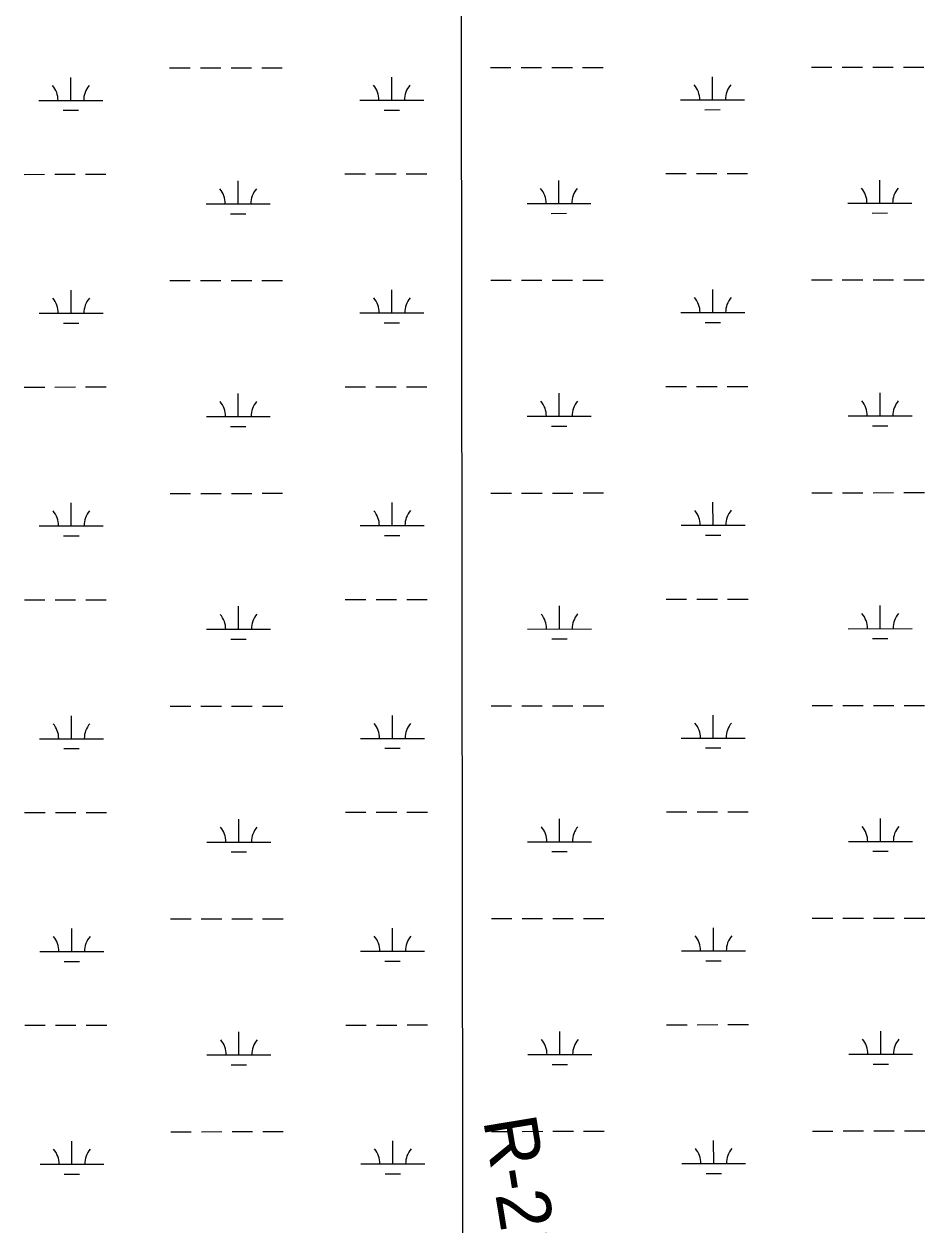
# Model space of a CAD drawing. Extents: x 3297753 to 3335611, y 652252 to 677623.
# Drawn here: x 3322213 to 3323622, y 664089 to 665967 of the extents above; entities that cross this region are included whole.
import ezdxf

# ---------------------------------------------------------------- set-up
doc = ezdxf.new("R2010")
doc.units = 0
for name, color, linetype in [('V-GRID-MAJR', 7, 'Continuous'), ('V-RIVR-RANG-IDEN', 7, 'Continuous'), ('V-WETL-SWMP', 7, 'Continuous')]:
    doc.layers.add(name, color=color, linetype=linetype)

msp = doc.modelspace()

# ---------------------------------------------------------------- linework, layer by layer
at = {"layer": 'V-GRID-MAJR'}
msp.add_spline([(3322907.1, 657652), (3322903.6, 660679.7), (3322896.5, 666741.1), (3322889.5, 672802.5), (3322885.9, 675836.3)], degree=3, dxfattribs=at)
at = {"layer": 'V-WETL-SWMP'}
for p, q in [((3322440.9, 665898.4), (3322472.9, 665898.4)), ((3322488.9, 665898.4), (3322520.9, 665898.4)), ((3322536.9, 665898.5), (3322568.9, 665898.5)), ((3322584.9, 665898.5), (3322616.9, 665898.5)), ((3322942.8, 665898.9), (3322974.8, 665898.9)), ((3322990.8, 665898.9), (3323022.8, 665898.9)), ((3323038.8, 665899), (3323070.8, 665899)), ((3323086.8, 665899), (3323118.8, 665899)), ((3323444.7, 665899.4), (3323476.7, 665899.4)), ((3323492.7, 665899.4), (3323524.7, 665899.5)), ((3323540.7, 665899.5), (3323572.7, 665899.5)), ((3323588.7, 665899.5), (3323620.7, 665899.6)), ((3322286.4, 665847.5), (3322286.3, 665883.5)), ((3322788.3, 665848), (3322788.2, 665884)), ((3323290.2, 665848.5), (3323290.1, 665884.5)), ((3322236.4, 665847.4), (3322336.4, 665847.5)), ((3322738.3, 665847.9), (3322838.3, 665848)), ((3323240.2, 665848.4), (3323340.2, 665848.5)), ((3322274.4, 665832), (3322298.4, 665832)), ((3322776.3, 665832.5), (3322800.3, 665832.5)), ((3323278.2, 665833), (3323302.2, 665833.1)), ((3322213.1, 665731.9), (3322245.1, 665732)), ((3322261.1, 665732), (3322293.1, 665732)), ((3322309.1, 665732), (3322341.1, 665732.1)), ((3322715, 665732.5), (3322747, 665732.5)), ((3322763, 665732.5), (3322795, 665732.5)), ((3322811, 665732.6), (3322843, 665732.6)), ((3323216.9, 665733), (3323248.9, 665733)), ((3323264.9, 665733), (3323296.9, 665733.1)), ((3323312.9, 665733.1), (3323344.9, 665733.1)), ((3322548, 665685.9), (3322547.9, 665721.9)), ((3323049.9, 665686.4), (3323049.8, 665722.4)), ((3323551.8, 665686.9), (3323551.7, 665722.9)), ((3322498, 665685.8), (3322598, 665685.9)), ((3322999.9, 665686.3), (3323099.9, 665686.4)), ((3323501.8, 665686.8), (3323601.8, 665686.9)), ((3322536, 665670.4), (3322560, 665670.4)), ((3323037.9, 665670.9), (3323061.9, 665671)), ((3323539.8, 665671.4), (3323563.8, 665671.5)), ((3322441.2, 665565.7), (3322473.2, 665565.7)), ((3322489.2, 665565.7), (3322521.2, 665565.8)), ((3322537.2, 665565.8), (3322569.2, 665565.8)), ((3322585.2, 665565.8), (3322617.2, 665565.9)), ((3322943.2, 665566.2), (3322975.2, 665566.2)), ((3322991.2, 665566.2), (3323023.2, 665566.3)), ((3323039.2, 665566.3), (3323071.2, 665566.3)), ((3323087.2, 665566.3), (3323119.2, 665566.4)), ((3323445.1, 665566.7), (3323477.1, 665566.7)), ((3323493.1, 665566.8), (3323525.1, 665566.8)), ((3323541.1, 665566.8), (3323573.1, 665566.8)), ((3323589.1, 665566.8), (3323621.1, 665566.9)), ((3322286.7, 665514.8), (3322286.7, 665550.8)), ((3322788.6, 665515.3), (3322788.6, 665551.3)), ((3323290.5, 665515.8), (3323290.5, 665551.8)), ((3322236.7, 665514.7), (3322336.7, 665514.8)), ((3322738.6, 665515.2), (3322838.6, 665515.3)), ((3323240.5, 665515.8), (3323340.5, 665515.9)), ((3322274.7, 665499.3), (3322298.7, 665499.4)), ((3322776.6, 665499.8), (3322800.6, 665499.9)), ((3323278.5, 665500.4), (3323302.5, 665500.4)), ((3322213.4, 665399.3), (3322245.4, 665399.3)), ((3322261.4, 665399.3), (3322293.4, 665399.4)), ((3322309.4, 665399.4), (3322341.4, 665399.4)), ((3322715.3, 665399.8), (3322747.3, 665399.8)), ((3322763.3, 665399.8), (3322795.3, 665399.9)), ((3322811.3, 665399.9), (3322843.3, 665399.9)), ((3323217.2, 665400.3), (3323249.2, 665400.3)), ((3323265.2, 665400.3), (3323297.2, 665400.4)), ((3323313.2, 665400.4), (3323345.2, 665400.4)), ((3322548.3, 665353.2), (3322548.3, 665389.2)), ((3323050.2, 665353.7), (3323050.2, 665389.7)), ((3323552.1, 665354.2), (3323552.1, 665390.2)), ((3322498.3, 665353.1), (3322598.3, 665353.2)), ((3323000.2, 665353.6), (3323100.2, 665353.7)), ((3323502.1, 665354.2), (3323602.1, 665354.3)), ((3322536.3, 665337.7), (3322560.3, 665337.8)), ((3323038.2, 665338.3), (3323062.2, 665338.3)), ((3323540.1, 665338.8), (3323564.1, 665338.8)), ((3322441.6, 665233), (3322473.6, 665233)), ((3322489.6, 665233.1), (3322521.6, 665233.1)), ((3322537.6, 665233.1), (3322569.6, 665233.1)), ((3322585.6, 665233.2), (3322617.6, 665233.2)), ((3322943.5, 665233.5), (3322975.5, 665233.5)), ((3322991.5, 665233.6), (3323023.5, 665233.6)), ((3323039.5, 665233.6), (3323071.5, 665233.6)), ((3323087.5, 665233.7), (3323119.5, 665233.7)), ((3323445.4, 665234), (3323477.4, 665234.1)), ((3323493.4, 665234.1), (3323525.4, 665234.1)), ((3323541.4, 665234.1), (3323573.4, 665234.2)), ((3323589.4, 665234.2), (3323621.4, 665234.2)), ((3322287, 665182.1), (3322287, 665218.1)), ((3322789, 665182.6), (3322788.9, 665218.6)), ((3323290.9, 665183.1), (3323290.8, 665219.1)), ((3322237, 665182.1), (3322337, 665182.2)), ((3322275.1, 665166.7), (3322299.1, 665166.7)), ((3322739, 665182.6), (3322839, 665182.7)), ((3322777, 665167.2), (3322801, 665167.2)), ((3323240.9, 665183.1), (3323340.9, 665183.2)), ((3323278.9, 665167.7), (3323302.9, 665167.7)), ((3322213.8, 665066.6), (3322245.8, 665066.6)), ((3322261.8, 665066.6), (3322293.8, 665066.7)), ((3322309.8, 665066.7), (3322341.8, 665066.7)), ((3322548.6, 665020.5), (3322548.6, 665056.5)), ((3322715.7, 665067.1), (3322747.7, 665067.1)), ((3322763.7, 665067.2), (3322795.7, 665067.2)), ((3322811.7, 665067.2), (3322843.7, 665067.2)), ((3323050.6, 665021), (3323050.5, 665057)), ((3323217.6, 665067.6), (3323249.6, 665067.7)), ((3323265.6, 665067.7), (3323297.6, 665067.7)), ((3323313.6, 665067.7), (3323345.6, 665067.8)), ((3323552.5, 665021.5), (3323552.4, 665057.5)), ((3322498.6, 665020.5), (3322598.6, 665020.6)), ((3323000.6, 665021), (3323100.6, 665021.1)), ((3323502.5, 665021.5), (3323602.5, 665021.6)), ((3322536.7, 665005.1), (3322560.7, 665005.1)), ((3323038.6, 665005.6), (3323062.6, 665005.6)), ((3323540.5, 665006.1), (3323564.5, 665006.1)), ((3322287.4, 664849.4), (3322287.3, 664885.4)), ((3322441.9, 664900.3), (3322473.9, 664900.4)), ((3322489.9, 664900.4), (3322521.9, 664900.4)), ((3322537.9, 664900.4), (3322569.9, 664900.5)), ((3322585.9, 664900.5), (3322617.9, 664900.5)), ((3322789.3, 664849.9), (3322789.3, 664885.9)), ((3322943.8, 664900.8), (3322975.8, 664900.9)), ((3322991.8, 664900.9), (3323023.8, 664900.9)), ((3323039.8, 664900.9), (3323071.8, 664901)), ((3323087.8, 664901), (3323119.8, 664901)), ((3323291.2, 664850.5), (3323291.2, 664886.5)), ((3323445.7, 664901.4), (3323477.7, 664901.4)), ((3323493.7, 664901.4), (3323525.7, 664901.4)), ((3323541.7, 664901.4), (3323573.7, 664901.5)), ((3323589.7, 664901.5), (3323621.7, 664901.5)), ((3322237.4, 664849.4), (3322337.4, 664849.5)), ((3322739.3, 664849.9), (3322839.3, 664850)), ((3323241.2, 664850.4), (3323341.2, 664850.5)), ((3322275.4, 664834), (3322299.4, 664834)), ((3322777.3, 664834.5), (3322801.3, 664834.5)), ((3323279.2, 664835), (3323303.2, 664835)), ((3322214.1, 664733.9), (3322246.1, 664734)), ((3322262.1, 664734), (3322294.1, 664734)), ((3322310.1, 664734), (3322342.1, 664734.1)), ((3322716, 664734.4), (3322748, 664734.5)), ((3322764, 664734.5), (3322796, 664734.5)), ((3322812, 664734.5), (3322844, 664734.6)), ((3323217.9, 664734.9), (3323249.9, 664735)), ((3323265.9, 664735), (3323297.9, 664735)), ((3323313.9, 664735), (3323345.9, 664735.1)), ((3322549, 664687.8), (3322548.9, 664723.8)), ((3323050.9, 664688.3), (3323050.9, 664724.3)), ((3323552.8, 664688.9), (3323552.8, 664724.9)), ((3322499, 664687.8), (3322599, 664687.9)), ((3323000.9, 664688.3), (3323100.9, 664688.4)), ((3323502.8, 664688.8), (3323602.8, 664688.9)), ((3322537, 664672.4), (3322561, 664672.4)), ((3323038.9, 664672.9), (3323062.9, 664672.9)), ((3323540.8, 664673.4), (3323564.8, 664673.4)), ((3322442.3, 664567.7), (3322474.3, 664567.7)), ((3322490.3, 664567.7), (3322522.3, 664567.7)), ((3322538.3, 664567.8), (3322570.3, 664567.8)), ((3322586.3, 664567.8), (3322618.3, 664567.8)), ((3322944.2, 664568.2), (3322976.2, 664568.2)), ((3322992.2, 664568.2), (3323024.2, 664568.2)), ((3323040.2, 664568.3), (3323072.2, 664568.3)), ((3323088.2, 664568.3), (3323120.2, 664568.3)), ((3323446.1, 664568.7), (3323478.1, 664568.7)), ((3323494.1, 664568.7), (3323526.1, 664568.8)), ((3323542.1, 664568.8), (3323574.1, 664568.8)), ((3323590.1, 664568.8), (3323622.1, 664568.9)), ((3322287.7, 664516.8), (3322287.7, 664552.8)), ((3322789.6, 664517.3), (3322789.6, 664553.3)), ((3323291.5, 664517.8), (3323291.5, 664553.8)), ((3322237.7, 664516.7), (3322337.7, 664516.8)), ((3322739.6, 664517.2), (3322839.6, 664517.3)), ((3323241.5, 664517.7), (3323341.5, 664517.8)), ((3322275.7, 664501.3), (3322299.7, 664501.3)), ((3322777.6, 664501.8), (3322801.6, 664501.8)), ((3323279.6, 664502.3), (3323303.6, 664502.4)), ((3322214.4, 664401.3), (3322246.4, 664401.3)), ((3322262.4, 664401.3), (3322294.4, 664401.3)), ((3322310.4, 664401.3), (3322342.4, 664401.4)), ((3322716.3, 664401.8), (3322748.3, 664401.8)), ((3322764.3, 664401.8), (3322796.3, 664401.8)), ((3322812.3, 664401.9), (3322844.3, 664401.9)), ((3323218.2, 664402.3), (3323250.2, 664402.3)), ((3323266.2, 664402.3), (3323298.2, 664402.4)), ((3323314.2, 664402.4), (3323346.2, 664402.4)), ((3322549.3, 664355.2), (3322549.3, 664391.2)), ((3323051.2, 664355.7), (3323051.2, 664391.7)), ((3323553.1, 664356.2), (3323553.1, 664392.2)), ((3322499.3, 664355.1), (3322599.3, 664355.2)), ((3322537.3, 664339.7), (3322561.3, 664339.7)), ((3323001.2, 664355.6), (3323101.2, 664355.7)), ((3323039.2, 664340.2), (3323063.2, 664340.3)), ((3323503.1, 664356.1), (3323603.1, 664356.2)), ((3323541.2, 664340.7), (3323565.2, 664340.8)), ((3322442.6, 664235), (3322474.6, 664235)), ((3322490.6, 664235), (3322522.6, 664235.1)), ((3322538.6, 664235.1), (3322570.6, 664235.1)), ((3322586.6, 664235.1), (3322618.6, 664235.2)), ((3322944.5, 664235.5), (3322976.5, 664235.5)), ((3322992.5, 664235.5), (3323024.5, 664235.6)), ((3323040.5, 664235.6), (3323072.5, 664235.6)), ((3323088.5, 664235.6), (3323120.5, 664235.7)), ((3323446.4, 664236), (3323478.4, 664236)), ((3323494.4, 664236.1), (3323526.4, 664236.1)), ((3323542.4, 664236.1), (3323574.4, 664236.1)), ((3323590.4, 664236.1), (3323622.4, 664236.2)), ((3322288.1, 664184.1), (3322288, 664220.1)), ((3322790, 664184.6), (3322789.9, 664220.6)), ((3323291.9, 664185.1), (3323291.8, 664221.1)), ((3322238.1, 664184), (3322338.1, 664184.1)), ((3322740, 664184.5), (3322840, 664184.6)), ((3323241.9, 664185.1), (3323341.9, 664185.2)), ((3322276.1, 664168.6), (3322300.1, 664168.7)), ((3322778, 664169.1), (3322802, 664169.2)), ((3323279.9, 664169.7), (3323303.9, 664169.7))]:
    msp.add_line(p, q, dxfattribs=at)
for centre, start, end in [((3322231.1, 665847.9), 359.2865, 40.8301), ((3322341.6, 665848), 139.2865, 180.8301), ((3322733, 665848.4), 359.2865, 40.8301), ((3322843.5, 665848.5), 139.2865, 180.8301), ((3323234.9, 665848.9), 359.2865, 40.8301), ((3323345.4, 665849), 139.2865, 180.8301), ((3322994.6, 665686.8), 359.2865, 40.8301), ((3323105.1, 665686.9), 139.2865, 180.8301), ((3323496.5, 665687.3), 359.2865, 40.8301), ((3323607, 665687.4), 139.2865, 180.8301), ((3322492.7, 665686.3), 359.2865, 40.8301), ((3322603.2, 665686.4), 139.2865, 180.8301), ((3322231.5, 665515.2), 359.2865, 40.8301), ((3322342, 665515.3), 139.2865, 180.8301), ((3322733.4, 665515.7), 359.2865, 40.8301), ((3322843.9, 665515.8), 139.2865, 180.8301), ((3323235.3, 665516.2), 359.2865, 40.8301), ((3323345.8, 665516.3), 139.2865, 180.8301), ((3322493.1, 665353.6), 359.2865, 40.8301), ((3322603.6, 665353.7), 139.2865, 180.8301), ((3322995, 665354.1), 359.2865, 40.8301), ((3323105.5, 665354.2), 139.2865, 180.8301), ((3323496.9, 665354.6), 359.2865, 40.8301), ((3323607.4, 665354.7), 139.2865, 180.8301), ((3322231.8, 665182.5), 359.2865, 40.8301), ((3322342.3, 665182.6), 139.2865, 180.8301), ((3322733.7, 665183), 359.2865, 40.8301), ((3322844.2, 665183.1), 139.2865, 180.8301), ((3323235.6, 665183.5), 359.2865, 40.8301), ((3323346.1, 665183.7), 139.2865, 180.8301), ((3322493.4, 665020.9), 359.2865, 40.8301), ((3322603.9, 665021), 139.2865, 180.8301), ((3322995.3, 665021.4), 359.2865, 40.8301), ((3323105.8, 665021.6), 139.2865, 180.8301), ((3323497.2, 665022), 359.2865, 40.8301), ((3323607.7, 665022.1), 139.2865, 180.8301), ((3322232.1, 664849.9), 359.2865, 40.8301), ((3322342.6, 664850), 139.2865, 180.8301), ((3322734.1, 664850.4), 359.2865, 40.8301), ((3322844.5, 664850.5), 139.2865, 180.8301), ((3323236, 664850.9), 359.2865, 40.8301), ((3323346.4, 664851), 139.2865, 180.8301), ((3322493.7, 664688.3), 359.2865, 40.8301), ((3322604.2, 664688.4), 139.2865, 180.8301), ((3322995.7, 664688.8), 359.2865, 40.8301), ((3323106.1, 664688.9), 139.2865, 180.8301), ((3323497.6, 664689.3), 359.2865, 40.8301), ((3323608, 664689.4), 139.2865, 180.8301), ((3322232.5, 664517.2), 359.2865, 40.8301), ((3322343, 664517.3), 139.2865, 180.8301), ((3322734.4, 664517.7), 359.2865, 40.8301), ((3322844.9, 664517.8), 139.2865, 180.8301), ((3323236.3, 664518.2), 359.2865, 40.8301), ((3323346.8, 664518.3), 139.2865, 180.8301), ((3322494.1, 664355.6), 359.2865, 40.8301), ((3322604.6, 664355.7), 139.2865, 180.8301), ((3322996, 664356.1), 359.2865, 40.8301), ((3323106.5, 664356.2), 139.2865, 180.8301), ((3323497.9, 664356.6), 359.2865, 40.8301), ((3323608.4, 664356.7), 139.2865, 180.8301), ((3322232.8, 664184.5), 359.2865, 40.8301), ((3322343.3, 664184.6), 139.2865, 180.8301), ((3322734.7, 664185), 359.2865, 40.8301), ((3322845.2, 664185.1), 139.2865, 180.8301), ((3323236.6, 664185.5), 359.2865, 40.8301), ((3323347.1, 664185.6), 139.2865, 180.8301)]:
    msp.add_arc(centre, 35.2, start, end, dxfattribs=at)

# ---------------------------------------------------------------- texts
at = {"layer": 'V-RIVR-RANG-IDEN'}
msp.add_text('R-211.0', height=83, rotation=279.3577, dxfattribs=at).set_placement((3322931.1, 664252.9))

doc.saveas('drawing.dxf')
